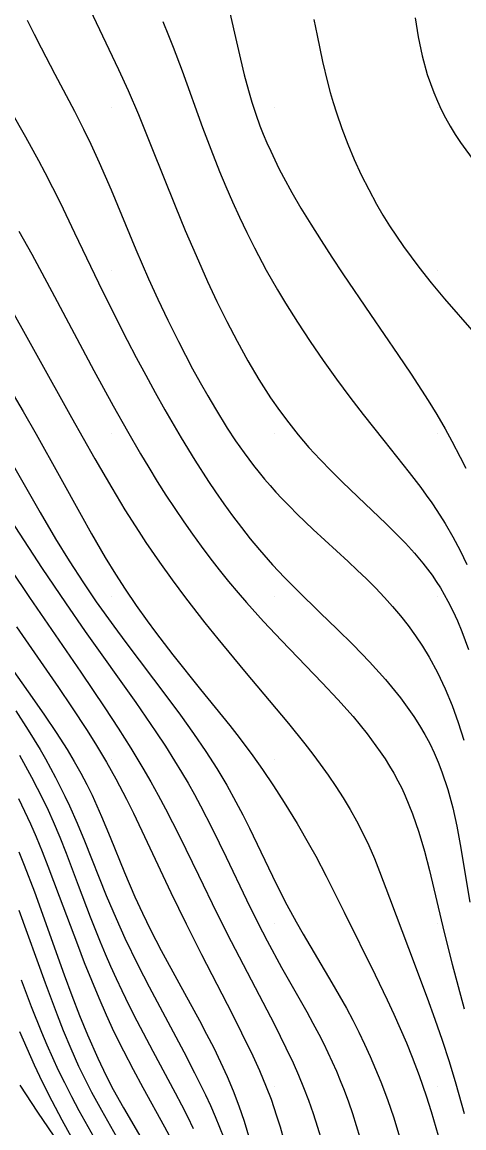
# Model space of a CAD drawing. Extents: x 2602990 to 2605851, y 618069 to 619180.
# Drawn here: x 2604177.27 to 2604190.81, y 618558.72 to 618592.62 of the extents above; entities that cross this region are included whole.
import ezdxf

# ---------------------------------------------------------------- set-up
doc = ezdxf.new("R2010")
doc.units = 0
for name, color, linetype in [('Default', 7, 'Continuous'), ('DTM Contours Major', 7, 'Continuous'), ('DTM Contours Minor', 7, 'Continuous'), ('Exist DTM Breakline', 7, 'Continuous'), ('Exist DTM Scan Elevation Point', 7, 'Continuous')]:
    doc.layers.add(name, color=color, linetype=linetype)

# ---------------------------------------------------------------- blocks, each defined once
blk = doc.blocks.new('POINT_DISPLAY')
at = {"layer": 'Default'}
blk.add_line((0, 0), (0, 0), dxfattribs=at)

msp = doc.modelspace()

# ---------------------------------------------------------------- linework, layer by layer
at = {"layer": 'DTM Contours Major'}
for points in [[(2604181.58, 618592.644), (2604181.761, 618592.207), (2604181.903, 618591.848), (2604182.172, 618591.131), (2604182.798, 618589.389), (2604183.049, 618588.72), (2604183.316, 618588.042), (2604183.509, 618587.579), (2604183.713, 618587.112), (2604183.928, 618586.642), (2604184.155, 618586.169), (2604184.393, 618585.695), (2604184.754, 618585.019), (2604185.1, 618584.412), (2604185.344, 618584.005), (2604185.712, 618583.417), (2604186.099, 618582.828), (2604186.498, 618582.244), (2604186.905, 618581.673), (2604187.314, 618581.118), (2604187.72, 618580.587), (2604188.352, 618579.792), (2604189.136, 618578.812), (2604189.489, 618578.351), (2604189.659, 618578.118), (2604189.825, 618577.883), (2604189.986, 618577.644), (2604190.235, 618577.248), (2604190.472, 618576.841), (2604190.695, 618576.423), (2604190.904, 618575.995)], [(2604177.093, 618574.077), (2604178.383, 618572.216), (2604178.786, 618571.625), (2604179.264, 618570.9), (2604179.554, 618570.439), (2604179.86, 618569.926), (2604180.141, 618569.422), (2604180.467, 618568.798), (2604180.681, 618568.366), (2604181.104, 618567.478), (2604181.829, 618565.934), (2604182.295, 618564.971), (2604182.767, 618564.035), (2604183.705, 618562.215), (2604183.998, 618561.634), (2604184.341, 618560.924), (2604184.544, 618560.477), (2604184.754, 618559.975), (2604184.899, 618559.595), (2604185.071, 618559.09), (2604185.177, 618558.751), (2604185.294, 618558.345)]]:
    msp.add_lwpolyline(points, dxfattribs=at)
at = {"layer": 'DTM Contours Minor'}
for points in [[(2604183.515, 618593.451), (2604183.96, 618591.484), (2604184.078, 618591.001), (2604184.206, 618590.527), (2604184.315, 618590.161), (2604184.433, 618589.801), (2604184.561, 618589.445), (2604184.663, 618589.184), (2604184.772, 618588.924), (2604184.888, 618588.663), (2604185.011, 618588.4), (2604185.142, 618588.134), (2604185.281, 618587.866), (2604185.538, 618587.395), (2604185.817, 618586.913), (2604186.115, 618586.421), (2604186.431, 618585.92), (2604186.761, 618585.412), (2604187.103, 618584.898), (2604187.947, 618583.661), (2604188.789, 618582.431), (2604189.192, 618581.831), (2604189.714, 618581.024), (2604189.983, 618580.587), (2604190.237, 618580.153), (2604190.446, 618579.774), (2604190.701, 618579.283), (2604190.866, 618578.947)], [(2604179.342, 618593.016), (2604180.227, 618591.164), (2604180.523, 618590.519), (2604180.836, 618589.789), (2604181.249, 618588.771), (2604181.957, 618586.992), (2604182.269, 618586.235), (2604182.601, 618585.46), (2604182.956, 618584.667), (2604183.242, 618584.057), (2604183.542, 618583.445), (2604183.856, 618582.836), (2604184.185, 618582.239), (2604184.527, 618581.659), (2604184.883, 618581.105), (2604185.158, 618580.709), (2604185.441, 618580.33), (2604185.734, 618579.966), (2604186.063, 618579.583), (2604186.401, 618579.215), (2604186.746, 618578.859), (2604187.093, 618578.514), (2604187.787, 618577.851), (2604188.423, 618577.245), (2604188.727, 618576.946), (2604189.019, 618576.645), (2604189.297, 618576.341), (2604189.557, 618576.032), (2604189.7, 618575.848), (2604189.836, 618575.661), (2604189.966, 618575.47), (2604190.091, 618575.275), (2604190.21, 618575.075), (2604190.323, 618574.869), (2604190.473, 618574.572), (2604190.614, 618574.261), (2604190.749, 618573.936), (2604190.952, 618573.39)], [(2604177.429, 618592.677), (2604177.637, 618592.249), (2604177.848, 618591.832), (2604178.268, 618591.029), (2604178.871, 618589.891), (2604179.151, 618589.341), (2604179.376, 618588.879), (2604179.634, 618588.318), (2604179.995, 618587.483), (2604180.758, 618585.647), (2604181.145, 618584.754), (2604181.43, 618584.129), (2604181.734, 618583.487), (2604182.059, 618582.832), (2604182.274, 618582.413), (2604182.496, 618581.993), (2604182.724, 618581.576), (2604182.957, 618581.164), (2604183.193, 618580.762), (2604183.558, 618580.173), (2604183.812, 618579.787), (2604184.071, 618579.417), (2604184.365, 618579.024), (2604184.531, 618578.815), (2604184.7, 618578.61), (2604184.873, 618578.409), (2604185.05, 618578.21), (2604185.231, 618578.014), (2604185.461, 618577.776), (2604185.698, 618577.539), (2604186.19, 618577.069), (2604187.261, 618576.084), (2604187.542, 618575.82), (2604187.823, 618575.549), (2604188.1, 618575.271), (2604188.373, 618574.984), (2604188.623, 618574.706), (2604188.867, 618574.418), (2604189.102, 618574.12), (2604189.329, 618573.809), (2604189.545, 618573.485), (2604189.75, 618573.148), (2604190.004, 618572.677), (2604190.236, 618572.184), (2604190.448, 618571.672), (2604190.64, 618571.145), (2604190.812, 618570.605)], [(2604186.215, 618592.7), (2604186.309, 618592.214), (2604186.48, 618591.411), (2604186.632, 618590.779), (2604186.716, 618590.465), (2604186.806, 618590.151), (2604186.903, 618589.838), (2604187.067, 618589.358), (2604187.249, 618588.881), (2604187.448, 618588.409), (2604187.662, 618587.943), (2604187.893, 618587.484), (2604188.137, 618587.035), (2604188.331, 618586.703), (2604188.533, 618586.377), (2604188.744, 618586.055), (2604188.962, 618585.737), (2604189.19, 618585.422), (2604189.426, 618585.11), (2604189.811, 618584.626), (2604190.216, 618584.141), (2604191.129, 618583.089)], [(2604189.321, 618592.753), (2604189.412, 618592.167), (2604189.533, 618591.587), (2604189.689, 618591.016), (2604189.886, 618590.458), (2604189.997, 618590.197), (2604190.118, 618589.939), (2604190.249, 618589.683), (2604190.392, 618589.43), (2604190.545, 618589.179), (2604190.709, 618588.929), (2604191.149, 618588.325)], [(2604176.485, 618590.649), (2604177.37, 618589.1), (2604177.773, 618588.373), (2604177.968, 618588.005), (2604178.202, 618587.549), (2604178.431, 618587.089), (2604178.878, 618586.16), (2604179.611, 618584.623), (2604180.059, 618583.713), (2604180.488, 618582.871), (2604180.77, 618582.333), (2604181.058, 618581.796), (2604181.35, 618581.263), (2604181.646, 618580.738), (2604182.149, 618579.873), (2604182.565, 618579.192), (2604182.984, 618578.538), (2604183.197, 618578.222), (2604183.457, 618577.847), (2604183.721, 618577.482), (2604183.989, 618577.127), (2604184.264, 618576.78), (2604184.544, 618576.441), (2604184.949, 618575.981), (2604185.31, 618575.595), (2604185.697, 618575.203), (2604186.419, 618574.499), (2604186.912, 618574.024), (2604187.418, 618573.525), (2604187.922, 618573.004), (2604188.41, 618572.464), (2604188.867, 618571.907), (2604189.279, 618571.334), (2604189.453, 618571.06), (2604189.614, 618570.783), (2604189.763, 618570.502), (2604189.899, 618570.218), (2604190.024, 618569.93), (2604190.137, 618569.638), (2604190.319, 618569.088), (2604190.469, 618568.528), (2604190.594, 618567.965), (2604190.7, 618567.402), (2604190.998, 618565.643)], [(2604177.17, 618586.216), (2604177.565, 618585.502), (2604178.261, 618584.205), (2604179.467, 618581.942), (2604180.059, 618580.856), (2604180.496, 618580.077), (2604180.896, 618579.389), (2604181.152, 618578.961), (2604181.413, 618578.537), (2604181.678, 618578.118), (2604181.949, 618577.704), (2604182.226, 618577.295), (2604182.487, 618576.923), (2604182.754, 618576.555), (2604183.028, 618576.192), (2604183.309, 618575.831), (2604183.597, 618575.474), (2604183.894, 618575.12), (2604184.147, 618574.828), (2604184.671, 618574.245), (2604185.218, 618573.66), (2604186.468, 618572.363), (2604186.949, 618571.85), (2604187.413, 618571.327), (2604187.85, 618570.795), (2604188.249, 618570.253), (2604188.395, 618570.034), (2604188.534, 618569.813), (2604188.664, 618569.589), (2604188.788, 618569.363), (2604188.904, 618569.134), (2604189.012, 618568.901), (2604189.236, 618568.351), (2604189.429, 618567.784), (2604189.599, 618567.203), (2604189.752, 618566.61), (2604190.204, 618564.707), (2604190.451, 618563.74), (2604190.824, 618562.371)], [(2604176.655, 618584.317), (2604178.784, 618580.495), (2604179.499, 618579.227), (2604180.016, 618578.338), (2604180.422, 618577.668), (2604180.845, 618577), (2604181.066, 618576.666), (2604181.479, 618576.062), (2604181.868, 618575.521), (2604182.279, 618574.972), (2604182.875, 618574.207), (2604183.272, 618573.715), (2604184.088, 618572.724), (2604185.431, 618571.113), (2604185.935, 618570.491), (2604186.176, 618570.181), (2604186.409, 618569.871), (2604186.655, 618569.528), (2604186.89, 618569.183), (2604187.112, 618568.835), (2604187.322, 618568.485), (2604187.519, 618568.132), (2604187.703, 618567.776), (2604187.892, 618567.377), (2604188.066, 618566.976), (2604188.229, 618566.574), (2604188.532, 618565.776), (2604189.11, 618564.232), (2604189.687, 618562.706), (2604189.924, 618562.048), (2604190.145, 618561.407), (2604190.357, 618560.75), (2604190.561, 618560.072), (2604190.816, 618559.16)], [(2604176.897, 618581.373), (2604177.301, 618580.681), (2604177.696, 618579.99), (2604178.407, 618578.717), (2604179.078, 618577.504), (2604179.4, 618576.932), (2604179.819, 618576.211), (2604180.133, 618575.697), (2604180.425, 618575.24), (2604180.764, 618574.738), (2604181.103, 618574.263), (2604181.361, 618573.915), (2604181.893, 618573.225), (2604182.742, 618572.164), (2604183.634, 618571.051), (2604183.918, 618570.688), (2604184.343, 618570.121), (2604184.638, 618569.707), (2604184.978, 618569.203), (2604185.305, 618568.694), (2604185.698, 618568.052), (2604186.081, 618567.39), (2604186.268, 618567.052), (2604186.591, 618566.439), (2604187.142, 618565.331), (2604188.095, 618563.413), (2604188.464, 618562.642), (2604188.665, 618562.204), (2604188.86, 618561.764), (2604189.047, 618561.323), (2604189.225, 618560.884), (2604189.439, 618560.323), (2604189.656, 618559.7), (2604189.809, 618559.217), (2604190.023, 618558.481)], [(2604176.476, 618579.929), (2604177.29, 618578.511), (2604177.821, 618577.584), (2604178.293, 618576.783), (2604178.714, 618576.1), (2604179.148, 618575.43), (2604179.542, 618574.851), (2604180.076, 618574.104), (2604180.451, 618573.597), (2604181.705, 618571.936), (2604182.122, 618571.373), (2604182.523, 618570.812), (2604182.902, 618570.257), (2604183.234, 618569.738), (2604183.54, 618569.226), (2604183.823, 618568.72), (2604184.037, 618568.312), (2604184.24, 618567.909), (2604185.06, 618566.203), (2604185.386, 618565.561), (2604185.672, 618565.032), (2604185.884, 618564.658), (2604186.764, 618563.17), (2604186.989, 618562.78), (2604187.21, 618562.384), (2604187.402, 618562.022), (2604187.588, 618561.655), (2604187.768, 618561.283), (2604187.941, 618560.905), (2604188.106, 618560.522), (2604188.262, 618560.135), (2604188.468, 618559.584), (2604188.659, 618559.022), (2604188.837, 618558.446)], [(2604175.915, 618578.886), (2604177.887, 618575.87), (2604178.596, 618574.818), (2604179.204, 618573.942), (2604180.752, 618571.757), (2604181.064, 618571.309), (2604181.369, 618570.862), (2604181.663, 618570.417), (2604181.945, 618569.973), (2604182.154, 618569.628), (2604182.356, 618569.283), (2604182.55, 618568.937), (2604182.738, 618568.591), (2604183.097, 618567.895), (2604183.526, 618567.015), (2604184.144, 618565.714), (2604184.492, 618565.008), (2604184.782, 618564.449), (2604185.225, 618563.634), (2604185.996, 618562.273), (2604186.183, 618561.933), (2604186.363, 618561.591), (2604186.505, 618561.312), (2604186.642, 618561.031), (2604186.773, 618560.747), (2604186.901, 618560.459), (2604187.023, 618560.167), (2604187.14, 618559.87), (2604187.27, 618559.519), (2604187.394, 618559.161), (2604187.512, 618558.795), (2604187.625, 618558.422)], [(2604176.336, 618576.683), (2604177.491, 618574.98), (2604179.068, 618572.688), (2604179.806, 618571.596), (2604180.217, 618570.97), (2604180.606, 618570.356), (2604180.974, 618569.745), (2604181.211, 618569.332), (2604181.44, 618568.917), (2604181.662, 618568.5), (2604182.091, 618567.66), (2604182.675, 618566.466), (2604183.238, 618565.305), (2604183.673, 618564.438), (2604184.409, 618563.024), (2604185.003, 618561.884), (2604185.357, 618561.176), (2604185.575, 618560.711), (2604185.741, 618560.334), (2604185.897, 618559.952), (2604186.045, 618559.564), (2604186.187, 618559.156), (2604186.323, 618558.739), (2604186.452, 618558.314)], [(2604176.245, 618573.779), (2604177.58, 618571.913), (2604177.957, 618571.374), (2604178.316, 618570.841), (2604178.649, 618570.318), (2604178.865, 618569.955), (2604179.066, 618569.598), (2604179.251, 618569.246), (2604179.413, 618568.917), (2604179.564, 618568.591), (2604179.705, 618568.268), (2604179.969, 618567.634), (2604180.407, 618566.553), (2604180.729, 618565.799), (2604180.958, 618565.298), (2604181.204, 618564.791), (2604181.532, 618564.158), (2604182.069, 618563.17), (2604182.704, 618562.013), (2604182.926, 618561.594), (2604183.144, 618561.168), (2604183.354, 618560.736), (2604183.553, 618560.297), (2604183.741, 618559.851), (2604183.915, 618559.395), (2604184.076, 618558.928), (2604184.244, 618558.375)], [(2604177.074, 618571.5), (2604177.457, 618570.911), (2604177.82, 618570.319), (2604177.984, 618570.035), (2604178.142, 618569.75), (2604178.293, 618569.464), (2604178.44, 618569.176), (2604178.581, 618568.886), (2604178.717, 618568.594), (2604178.952, 618568.059), (2604179.177, 618567.515), (2604179.847, 618565.847), (2604180.149, 618565.134), (2604180.421, 618564.534), (2604180.82, 618563.715), (2604181.166, 618563.043), (2604182.224, 618561.047), (2604182.557, 618560.402), (2604182.887, 618559.73), (2604183.041, 618559.4), (2604183.186, 618559.071), (2604183.323, 618558.744), (2604183.452, 618558.418)], [(2604177.185, 618570.142), (2604177.376, 618569.808), (2604177.558, 618569.474), (2604177.734, 618569.137), (2604177.902, 618568.798), (2604178.063, 618568.456), (2604178.217, 618568.112), (2604178.421, 618567.631), (2604178.615, 618567.145), (2604178.989, 618566.165), (2604179.359, 618565.187), (2604179.662, 618564.427), (2604179.819, 618564.05), (2604179.981, 618563.676), (2604180.149, 618563.303), (2604180.323, 618562.931), (2604180.551, 618562.463), (2604180.789, 618561.998), (2604181.277, 618561.074), (2604181.962, 618559.796), (2604182.153, 618559.429), (2604182.338, 618559.063), (2604182.515, 618558.697)], [(2604177.157, 618568.82), (2604177.344, 618568.432), (2604177.525, 618568.039), (2604177.699, 618567.641), (2604177.883, 618567.196), (2604178.062, 618566.744), (2604178.409, 618565.824), (2604178.963, 618564.34), (2604179.176, 618563.79), (2604179.395, 618563.245), (2604179.619, 618562.707), (2604179.849, 618562.18), (2604180.085, 618561.668), (2604180.374, 618561.079), (2604180.671, 618560.509), (2604180.974, 618559.952), (2604181.638, 618558.754), (2604181.849, 618558.355)], [(2604177.171, 618567.182), (2604177.333, 618566.778), (2604177.647, 618565.953), (2604178.561, 618563.409), (2604178.795, 618562.78), (2604179.033, 618562.164), (2604179.276, 618561.568), (2604179.586, 618560.859), (2604179.845, 618560.317), (2604180.062, 618559.896), (2604180.374, 618559.333), (2604181.051, 618558.177)], [(2604177.172, 618565.398), (2604177.975, 618563.168), (2604178.344, 618562.181), (2604178.531, 618561.706), (2604178.762, 618561.15), (2604179, 618560.615), (2604179.249, 618560.1), (2604179.395, 618559.817), (2604179.698, 618559.263), (2604180.167, 618558.449)], [(2604177.237, 618563.255), (2604177.546, 618562.443), (2604177.862, 618561.658), (2604178.028, 618561.267), (2604178.2, 618560.877), (2604178.378, 618560.489), (2604178.564, 618560.106), (2604178.783, 618559.678), (2604179.008, 618559.256), (2604179.467, 618558.431)], [(2604177.191, 618561.677), (2604177.41, 618561.167), (2604177.642, 618560.651), (2604177.888, 618560.133), (2604178.184, 618559.548), (2604178.491, 618558.968), (2604179.107, 618557.833)], [(2604177.199, 618560.027), (2604177.743, 618559.205), (2604178.874, 618557.535)]]:
    msp.add_lwpolyline(points, dxfattribs=at)
at = {"layer": 'Exist DTM Breakline'}
msp.add_spline([(2604056.195, 618608.101), (2604070.612, 618564.846), (2604060.948, 618498.617), (2604052.223, 618447.183), (2604051.568, 618445.166), (2604051.779, 618438.355), (2604056.316, 618420.051), (2604056.045, 618414.227), (2604060.112, 618404.174), (2604065.814, 618393.977), (2604079.591, 618374.932), (2604102.645, 618354.376), (2604129.573, 618330.438), (2604185.644, 618288.739), (2604229.181, 618260.22), (2604259.941, 618240.43), (2604275.412, 618231.212), (2604276.014, 618212.47)], degree=3, dxfattribs=at)

# ---------------------------------------------------------------- block references
at = {"layer": 'Exist DTM Scan Elevation Point', "xscale": 1.3123333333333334, "yscale": 1.3123333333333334}
for p in [(2604180, 618590), (2604185, 618590), (2604190, 618590), (2604180, 618585), (2604185, 618585), (2604190, 618585), (2604180, 618580), (2604185, 618580), (2604190, 618580), (2604180, 618575), (2604185, 618575), (2604190, 618575), (2604180, 618570), (2604185, 618570), (2604190, 618570), (2604180, 618565), (2604185, 618565), (2604190, 618565), (2604180, 618560), (2604185, 618560), (2604190, 618560)]:
    msp.add_blockref('POINT_DISPLAY', p, dxfattribs=at)

doc.saveas('drawing.dxf')
